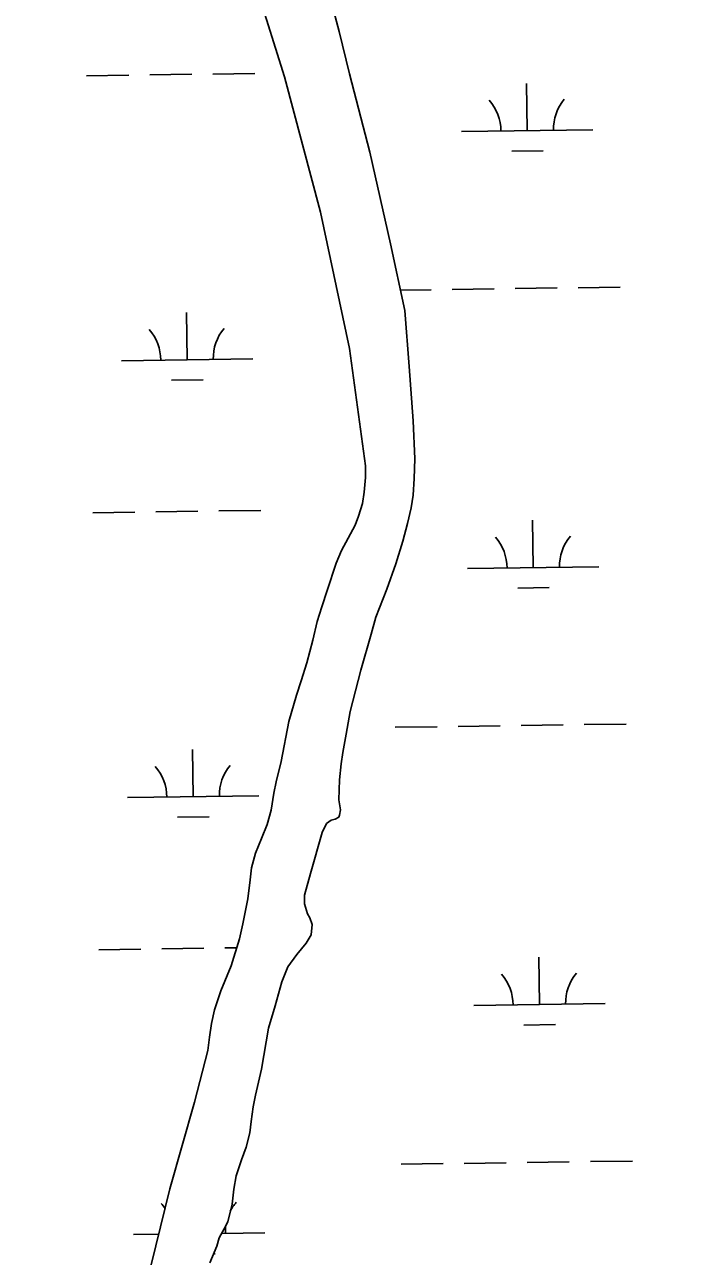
# Model space of a CAD drawing. Extents: x 3767014 to 3805179, y 361544 to 387384.
# Drawn here: x 3787573 to 3788077, y 370222 to 371161 of the extents above; entities that cross this region are included whole.
import ezdxf

# ---------------------------------------------------------------- set-up
doc = ezdxf.new("R2010")
doc.units = 0
for name, color, linetype in [('V-RIVR-EDGE', 7, 'Continuous'), ('V-TOPO-SHOR', 7, 'Continuous'), ('V-WETL-SWMP', 7, 'Continuous')]:
    doc.layers.add(name, color=color, linetype=linetype)

msp = doc.modelspace()

# ---------------------------------------------------------------- linework, layer by layer
at = {"layer": 'V-RIVR-EDGE'}
msp.add_spline([(3785266.865, 377529.211), (3785342.8, 377494.248), (3785391.258, 377467.439), (3785439.72, 377442.249), (3785475.246, 377418.707), (3785525.316, 377389.469), (3785575.383, 377359.422), (3785621.413, 377331.811), (3785722.351, 377269.288), (3785796.661, 377231.094), (3785852.385, 377199.415), (3785928.324, 377166.069), (3785964.678, 377149.804), (3786028.506, 377124.576), (3786060.018, 377113.175), (3786092.316, 377092.068), (3786117.34, 377073.405), (3786135.083, 377053.143), (3786154.458, 377039.347), (3786176.258, 377024.735), (3786206.946, 377006.867), (3786256.211, 376979.248), (3786328.098, 376942.677), (3786374.949, 376919.917), (3786491.265, 376862.208), (3786553.467, 376833.749), (3786619.713, 376805.279), (3786729.589, 376759.718), (3786796.656, 376736.099), (3786845.136, 376718.187), (3786867.767, 376712.469), (3787003.51, 376661.992), (3787089.16, 376631.048), (3787163.496, 376603.367), (3787230.559, 376578.13), (3787257.223, 376568.359), (3787300.044, 376551.27), (3787354.992, 376532.533), (3787409.127, 376512.181), (3787544.074, 376466.558), (3787612.756, 376442.126), (3787657.197, 376425.841), (3787730.724, 376398.162), (3787781.63, 376380.244), (3787834.96, 376361.511), (3787891.524, 376341.961), (3787940, 376322.432), (3787998.976, 376297.215), (3788050.697, 376281.721), (3788117.768, 376259.719), (3788176.757, 376240.164), (3788221.198, 376223.879), (3788259.981, 376209.226), (3788406.252, 376164.383), (3788541.215, 376125.23), (3788606.67, 376104.041), (3788679.39, 376077.173), (3788748.889, 376055.974), (3788871.693, 376005.528), (3788969.454, 375966.467), (3789047.013, 375933.926), (3789119.723, 375903.014), (3789155.253, 375881.09), (3789182.716, 375867.274), (3789214.225, 375854.256), (3789257.04, 375834.74), (3789281.286, 375828.21), (3789303.105, 375821.686), (3789328.955, 375809.491), (3789367.724, 375789.177), (3789414.577, 375767.225), (3789468.708, 375745.255), (3789509.105, 375728.981), (3789555.157, 375710.266), (3789585.849, 375694.015), (3789620.578, 375675.328), (3789681.97, 375646.062), (3789753.859, 375610.3), (3789792.633, 375591.603), (3789842.712, 375566.408), (3789897.64, 375539.584), (3789938.019, 375516.03), (3789968.727, 375506.25), (3790004.289, 375497.265), (3790030.972, 375494.773), (3790047.128, 375487.455), (3790077.007, 375469.589), (3790124.633, 375433.077), (3790192.442, 375382.768), (3790252.165, 375332.478), (3790290.91, 375302.459), (3790337.741, 375271.611), (3790406.357, 375220.491), (3790469.329, 375175.855), (3790570.248, 375106.054), (3790647.751, 375050.868), (3790691.367, 375028.115), (3790744.667, 374997.251), (3790806.838, 374955.852), (3790873.863, 374915.249), (3790932, 374877.903), (3791002.231, 374825.97), (3791052.265, 374782.175), (3791082.927, 374753.793), (3791131.331, 374705.149), (3791170.05, 374664.616), (3791192.631, 374638.681), (3791220.891, 374620.01), (3791288.67, 374557.569), (3791322.577, 374533.223), (3791362.944, 374504.817), (3791396.042, 374480.473), (3791434.785, 374449.645), (3791482.407, 374411.517), (3791534.052, 374365.291), (3791646.192, 374254.216), (3791707.514, 374196.644), (3791738.968, 374161.791), (3791773.65, 374123.694), (3791803.497, 374092.888), (3791829.321, 374070.18), (3791830.912, 374059.662), (3791837.316, 374032.958), (3791849.409, 374017.562), (3791884.123, 373992.405), (3791930.977, 373971.262), (3791954.393, 373955.838), (3791993.134, 373924.202), (3792026.979, 373874.785), (3792047.912, 373836.722), (3792063.186, 373799.482), (3792086.509, 373746.857), (3792112.249, 373690.181), (3792141.261, 373648.864), (3792158.993, 373624.558), (3792177.552, 373607.528), (3792214.702, 373586.409), (3792255.083, 373563.665), (3792301.119, 373538.48), (3792346.34, 373510.871), (3792382.671, 373485.71), (3792422.225, 373455.689), (3792479.537, 373411.875), (3792548.144, 373356.711), (3792619.168, 373298.307), (3792672.431, 373252.077), (3792709.534, 373212.357), (3792750.656, 373162.113), (3792839.385, 373068.08), (3792888.572, 373008.92), (3792945.027, 372945.699), (3792999.062, 372884.91), (3793053.898, 372820.884), (3793149.89, 372720.363), (3793208.761, 372653.092), (3793261.195, 372598.777), (3793315.232, 372538.796), (3793358.792, 372493.399), (3793409.592, 372432.618), (3793462.809, 372367.787), (3793498.283, 372323.219), (3793536.997, 372280.26), (3793578.124, 372232.443), (3793604.724, 372196.792), (3793668.438, 372125.466), (3793703.128, 372090.604), (3793760.41, 372034.66), (3793806.384, 371984.404), (3793839.438, 371942.268), (3793939.427, 371823.136), (3793981.333, 371763.186), (3794029.674, 371688.662), (3794050.609, 371651.408), (3794073.177, 371620.62), (3794178.796, 371488.535), (3794237.625, 371404.28), (3794268.243, 371358.106), (3794301.293, 371314.353), (3794332.724, 371269.794), (3794395.613, 371192), (3794429.476, 371149.862), (3794472.201, 371093.953), (3794523.788, 371024.274), (3794601.175, 370922.181), (3794640.679, 370871.942), (3794687.421, 370805.509), (3794733.389, 370752.828), (3794829.339, 370635.323), (3794895.463, 370557.521), (3794959.948, 370470.826), (3795013.158, 370403.569), (3795070.394, 370329.023), (3795159.854, 370203.448), (3795225.98, 370126.454), (3795296.13, 370041.363), (3795379.18, 369940.065), (3795459.001, 369841.201), (3795508.163, 369772.337), (3795554.103, 369708.333), (3795661.315, 369566.538), (3795715.338, 369500.897), (3795762.105, 369444.169), (3795798.366, 369390.703), (3795915.247, 369234.327), (3795963.601, 369165.465), (3796028.082, 369077.153), (3796043.387, 369052.853), (3796054.672, 369037.459), (3796077.242, 369007.48), (3796148.213, 368927.239), (3796183.677, 368878.627), (3796226.382, 368814.631), (3796275.531, 368740.105), (3796314.222, 368688.25), (3796353.714, 368633.158), (3796401.268, 368567.533), (3796456.873, 368487.33), (3796513.292, 368409.551), (3796545.533, 368365.8), (3796626.113, 368246.716), (3796670.449, 368188.377), (3796704.298, 368140.578), (3796751.041, 368074.145), (3796787.308, 368023.105), (3796838.907, 367958.278), (3796844.528, 367942.09), (3796845.295, 367925.104), (3796846.094, 367921.059), (3796852.559, 367919.425), (3796863.071, 367918.59), (3796875.166, 367904.003), (3796903.398, 367874.01), (3796931.629, 367844.017), (3796952.579, 367812.424), (3796982.392, 367767.87), (3797007.371, 367730.606), (3797037.194, 367690.095), (3797062.185, 367657.684), (3797075.869, 367631.77), (3797095.223, 367609.078), (3797126.665, 367569.372), (3797156.484, 367527.244), (3797212.099, 367451.085), (3797254.808, 367388.706), (3797302.183, 367327.228)], degree=3, dxfattribs=at)
at = {"layer": 'V-TOPO-SHOR'}
for points in [[(3787869.761, 370830.681), (3787868.438, 370859.644), (3787865.372, 370901.048), (3787861.987, 370943.495), (3787851.243, 370994.396), (3787835.471, 371064.024), (3787819.786, 371123.662), (3787812.005, 371155.889), (3787807.922, 371171.149), (3787790.841, 371216.702), (3787775.524, 371250.502), (3787768.483, 371271.345), (3787765.802, 371287.602), (3787768.336, 371292.357), (3787782.201, 371309.221), (3787841.925, 371381.726), (3787929.624, 371497.594), (3787977.027, 371559.74), (3787998.101, 371589.162), (3788035.842, 371650.524), (3788100.71, 371735.641), (3788204.759, 371881.649)], [(3787721.238, 371282.203), (3787720.47, 371265.695), (3787728.363, 371224.509), (3787733.473, 371208.881), (3787740.09, 371198.379), (3787749.785, 371187.109), (3787770.482, 371121.487), (3787797.794, 371018.501), (3787819.917, 370914.616), (3787832.166, 370825.221)], [(3787869.761, 370830.681), (3787869.241, 370815.794), (3787868.276, 370802.963), (3787866.843, 370793.274), (3787864.18, 370781.388), (3787860.57, 370768), (3787855.089, 370750.625), (3787848.273, 370731.445), (3787839.832, 370710.254), (3787836.315, 370697.065), (3787828.617, 370669.786), (3787820.431, 370638.257), (3787817.406, 370621.14), (3787814.895, 370607.091), (3787813.629, 370598.489), (3787812.161, 370586.238), (3787811.846, 370571.058), (3787813.019, 370563.405), (3787812.329, 370559.446), (3787811.68, 370557.855), (3787808.86, 370556.306), (3787805.921, 370555.643), (3787802.439, 370552.997), (3787799.064, 370546.115), (3787790.18, 370514.963), (3787785.564, 370498.399), (3787785.531, 370491.798), (3787787.882, 370484.37), (3787789.631, 370481.36), (3787791.529, 370476.285), (3787790.743, 370468.187), (3787786.956, 370461.986), (3787779.684, 370453.335), (3787773.02, 370443.91), (3787768.379, 370432.466), (3787763.308, 370414.314), (3787758.116, 370397.242), (3787752.978, 370365.986), (3787748.437, 370346.37), (3787746.494, 370337.357), (3787744.997, 370326.189), (3787744.026, 370317.593), (3787741.245, 370306.592), (3787737.739, 370296.95), (3787733.706, 370284.733), (3787731.884, 370274.737), (3787730.493, 370263.276), (3787727.177, 370249.897), (3787724.451, 370244.609), (3787720.589, 370237.519), (3787718.77, 370231.366), (3787713.665, 370218.728)], [(3787668.883, 370217.131), (3787683.217, 370274.915), (3787701.782, 370340.883), (3787712.042, 370380.145), (3787713.361, 370390.523), (3787714.879, 370400.904), (3787716.988, 370411.199), (3787721.85, 370425.701), (3787729.754, 370444.811), (3787736.141, 370465.361), (3787738.617, 370476.75), (3787742.584, 370495.663), (3787744.198, 370510.085), (3787745.349, 370519.274), (3787748.225, 370530.479), (3787752.777, 370541.622), (3787757.146, 370552.173), (3787760.322, 370563.185), (3787762.364, 370576.239), (3787764.029, 370584.655), (3787767.781, 370600.213), (3787773.626, 370630.796), (3787779.637, 370650.647), (3787783.204, 370661.768), (3787787.501, 370675.27), (3787791.898, 370692.619), (3787795.294, 370706.789), (3787798.857, 370718.008), (3787802.982, 370730.523), (3787809.662, 370751.178), (3787813.855, 370760.934), (3787818.846, 370770.22), (3787824.314, 370780.206), (3787826.802, 370787.065), (3787829.719, 370796.692), (3787831.179, 370805.396), (3787832.086, 370816.451), (3787832.166, 370825.221)]]:
    msp.add_lwpolyline(points, dxfattribs=at)
at = {"layer": 'V-WETL-SWMP'}
for p, q in [((3787619.762, 371122.279), (3787651.759, 371122.724)), ((3787667.757, 371122.946), (3787699.754, 371123.39)), ((3787715.752, 371123.612), (3787747.749, 371124.057)), ((3787955.218, 371080.504), (3787954.718, 371116.501)), ((3787905.223, 371079.81), (3788005.214, 371081.199)), ((3787943.434, 371064.908), (3787967.431, 371065.242)), ((3787858.697, 370959.081), (3787882.049, 370959.406)), ((3787898.048, 370959.628), (3787930.045, 370960.072)), ((3787946.043, 370960.295), (3787978.04, 370960.739)), ((3787994.038, 370960.961), (3788026.035, 370961.406)), ((3787696.18, 370906.077), (3787695.68, 370942.073)), ((3787646.185, 370905.382), (3787746.175, 370906.771)), ((3787684.396, 370890.481), (3787708.393, 370890.814)), ((3787624.382, 370789.636), (3787656.379, 370790.081)), ((3787672.378, 370790.303), (3787704.375, 370790.748)), ((3787720.373, 370790.97), (3787752.37, 370791.414)), ((3787959.839, 370747.862), (3787959.339, 370783.858)), ((3787909.844, 370747.167), (3788009.834, 370748.556)), ((3787948.055, 370732.266), (3787972.052, 370732.599)), ((3787854.673, 370626.318), (3787886.67, 370626.763)), ((3787902.668, 370626.985), (3787934.665, 370627.43)), ((3787950.664, 370627.652), (3787982.661, 370628.096)), ((3787998.659, 370628.319), (3788030.656, 370628.763)), ((3787700.801, 370573.434), (3787700.301, 370609.431)), ((3787650.806, 370572.74), (3787750.796, 370574.129)), ((3787689.016, 370557.838), (3787713.014, 370558.171)), ((3787629.003, 370456.994), (3787661, 370457.438)), ((3787676.999, 370457.66), (3787708.995, 370458.105)), ((3787724.994, 370458.327), (3787733.993, 370458.452)), ((3787964.46, 370415.219), (3787963.96, 370451.216)), ((3787914.465, 370414.525), (3788014.455, 370415.914)), ((3787952.675, 370399.623), (3787976.673, 370399.956)), ((3787955.285, 370295.009), (3787987.281, 370295.454)), ((3788003.28, 370295.676), (3788035.277, 370296.12)), ((3787859.294, 370293.676), (3787891.291, 370294.12)), ((3787907.289, 370294.342), (3787939.286, 370294.787)), ((3787655.426, 370240.097), (3787674.645, 370240.364)), ((3787722.5, 370241.029), (3787755.417, 370241.486)), ((3787716.404, 370225.511), (3787717.635, 370225.529))]:
    msp.add_line(p, q, dxfattribs=at)
for points in [[(3787809.663, 370751.178), (3787813.854, 370760.935), (3787818.846, 370770.22), (3787824.313, 370780.206), (3787826.803, 370787.065), (3787829.718, 370796.692), (3787831.178, 370805.397), (3787832.087, 370816.452), (3787832.166, 370825.221), (3787819.917, 370914.616), (3787797.795, 371018.501), (3787770.483, 371121.487), (3787749.786, 371187.108)], [(3787807.921, 371171.148), (3787812.006, 371155.89), (3787819.786, 371123.662), (3787835.471, 371064.024), (3787851.243, 370994.396), (3787861.987, 370943.495), (3787865.372, 370901.049), (3787868.439, 370859.643), (3787869.76, 370830.681), (3787869.241, 370815.794), (3787868.277, 370802.964), (3787866.842, 370793.274), (3787864.18, 370781.387), (3787860.57, 370768), (3787855.089, 370750.625), (3787848.273, 370731.445), (3787839.832, 370710.254), (3787836.316, 370697.065), (3787828.616, 370669.785), (3787820.431, 370638.257), (3787817.405, 370621.14), (3787814.896, 370607.09), (3787813.63, 370598.488), (3787812.16, 370586.237), (3787811.845, 370571.059), (3787813.019, 370563.404), (3787812.329, 370559.446), (3787811.679, 370557.854), (3787808.86, 370556.307), (3787805.921, 370555.643), (3787802.44, 370552.996), (3787799.064, 370546.116), (3787790.179, 370514.964), (3787785.564, 370498.399), (3787785.53, 370491.798), (3787787.881, 370484.37), (3787789.63, 370481.359), (3787791.529, 370476.284), (3787790.744, 370468.186), (3787786.956, 370461.985), (3787779.683, 370453.334), (3787773.02, 370443.909), (3787768.378, 370432.466), (3787763.309, 370414.314), (3787758.116, 370397.242), (3787752.977, 370365.986), (3787748.438, 370346.369), (3787746.493, 370337.357), (3787744.996, 370326.188), (3787744.026, 370317.594), (3787741.244, 370306.591), (3787737.739, 370296.949), (3787733.706, 370284.733), (3787731.884, 370274.738), (3787730.493, 370263.277), (3787727.178, 370249.896), (3787724.452, 370244.608), (3787720.588, 370237.518), (3787718.77, 370231.366), (3787713.664, 370218.729)], [(3787668.882, 370217.131), (3787683.216, 370274.916), (3787701.781, 370340.883), (3787712.042, 370380.146), (3787713.362, 370390.522), (3787714.879, 370400.903), (3787716.988, 370411.2), (3787721.851, 370425.702), (3787729.753, 370444.811), (3787736.141, 370465.36), (3787738.618, 370476.75), (3787742.584, 370495.663), (3787744.198, 370510.085), (3787745.35, 370519.275), (3787748.225, 370530.478), (3787752.777, 370541.623), (3787757.146, 370552.173), (3787760.322, 370563.186), (3787762.364, 370576.24), (3787764.028, 370584.654), (3787767.781, 370600.213), (3787773.626, 370630.796), (3787779.637, 370650.647), (3787783.204, 370661.768), (3787787.501, 370675.271), (3787791.899, 370692.619), (3787795.293, 370706.789), (3787798.858, 370718.009), (3787802.981, 370730.523), (3787809.663, 370751.178)]]:
    msp.add_lwpolyline(points, dxfattribs=at)
for centre, start, end in [((3787899.974, 371080.212), 0.024038, 41.567696), ((3788010.449, 371081.747), 140.024034, 181.567692), ((3787640.936, 370905.784), 0.024038, 41.567696), ((3787751.411, 370907.319), 140.024034, 181.567692), ((3787904.595, 370747.569), 0.024038, 41.567696), ((3788015.07, 370749.104), 140.024034, 181.567692), ((3787645.557, 370573.141), 0.024038, 41.567696), ((3787756.032, 370574.676), 140.024034, 181.567692), ((3787909.216, 370414.927), 0.024038, 41.567696), ((3788019.691, 370416.461), 140.024034, 181.567692), ((3787650.177, 370240.499), 33.639098, 41.567696), ((3787760.653, 370242.033), 140.024034, 153.382083), ((3787760.653, 370242.033), 171.572884, 181.567692)]:
    msp.add_arc(centre, 35.246, start, end, dxfattribs=at)

doc.saveas('drawing.dxf')
